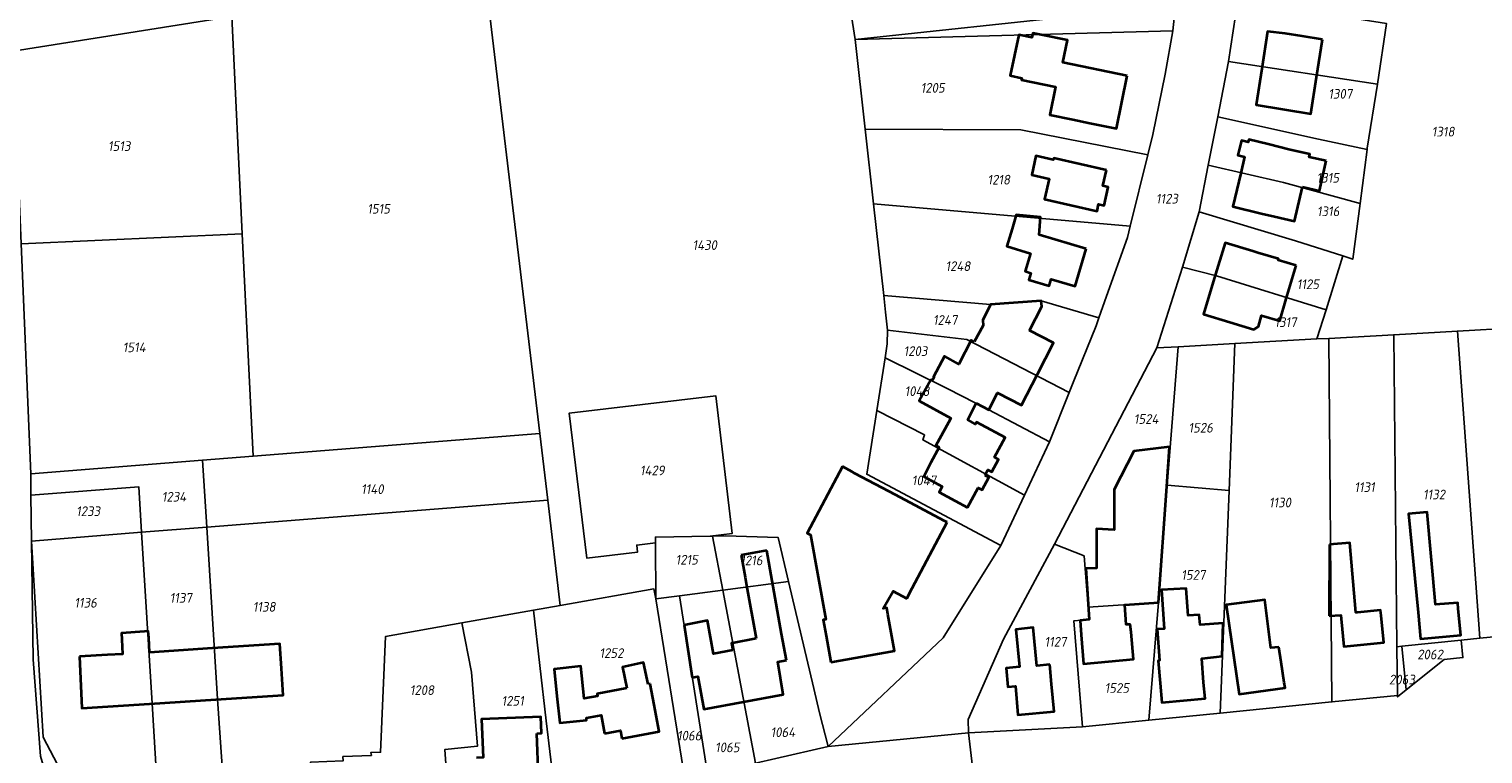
# Model space of a CAD drawing. Extents: x 177930 to 190767, y 381068 to 392034.
# Tile 288 of 318: x 181770 to 182040, y 390487 to 390621. Entities that reach past the tile are written whole.
import ezdxf
from ezdxf.enums import TextEntityAlignment as Align

# ---------------------------------------------------------------- set-up
doc = ezdxf.new("R2010")
doc.units = 0
for name, color, linetype, lineweight in [('B-XX-KG-GRENS_PERCEEL-GV', 150, 'Continuous', 25), ('B-XX-KG-GRENS_PERCEEL-S', 150, 'Continuous', 25), ('B-XX-OG-BEBOUWING-G', 7, 'Continuous', 35)]:
    doc.layers.add(name, color=color, linetype=linetype, lineweight=lineweight)
doc.styles.add('NLCS-ISO', font='NLCS-ISO.ttf', dxfattribs={"height": 1.8})

# ---------------------------------------------------------------- blocks, each defined once
blk = doc.blocks.new('SKG-PERCEELNUMMER-SO')
at = {"layer": 'DefPoints'}
blk.add_point((0, 0), dxfattribs=at)
at = {"style": 'NLCS-ISO', "oblique": 10, "flags": 1}
blk.add_attdef('GEMEENTECODE', text='', height=1.8, dxfattribs=at).set_placement((-0.5, 2.55), align=Align.MIDDLE_RIGHT)
blk.add_attdef('SECTIE', text='', height=1.8, dxfattribs=at).set_placement((0.5, 2.5), align=Align.MIDDLE_LEFT)
at = {"style": 'NLCS-ISO', "oblique": 10}
blk.add_attdef('PERCEELNUMMER', text='', height=1.8, dxfattribs=at).set_placement((0, 0), align=Align.MIDDLE_CENTER)

msp = doc.modelspace()

# ---------------------------------------------------------------- linework, layer by layer
at = {"layer": 'B-XX-KG-GRENS_PERCEEL-GV'}
for points in [[(181854.823, 390630.901), (181919.947, 390641.681), (181983.611, 390652.22), (181983.45, 390653.534), (181966.158, 390651.853), (181852.476, 390650.612), (181766.042, 390649.669), (181765.947, 390649.667), (181767.291, 390616.986), (181807.828, 390623.43)], [(181923.424, 390619.152), (181966.306, 390623.744), (181982.925, 390625.523), (181984.09, 390642.633), (181983.611, 390652.22), (181919.947, 390641.681)], [(182039.457, 390641.548), (181994.757, 390628.587), (181994.416, 390626.513), (182021.994, 390622.129), (182020.34, 390610.862), (182018.413, 390599.019), (182018.384, 390598.79), (182017.105, 390588.779), (182015.748, 390578.412), (182013.871, 390579.05), (182010.787, 390569.048), (182009.06, 390563.647), (182011.309, 390563.735), (182023.325, 390564.428), (182035.142, 390565.095), (182045.833, 390565.705), (182052.704, 390566.045)], [(181809.766, 390583.14), (181811.749, 390541.914), (181864.937, 390546.099), (181854.823, 390630.901), (181807.828, 390623.43)], [(182020.34, 390610.862), (182021.994, 390622.129), (181994.416, 390626.513), (181992.662, 390615.096)], [(181767.291, 390616.986), (181768.759, 390581.288), (181809.766, 390583.14), (181807.828, 390623.43)], [(181966.306, 390623.744), (181923.424, 390619.152), (181982.344, 390620.778), (181982.627, 390623.091)], [(181925.285, 390602.56), (181954.139, 390602.439), (181977.714, 390597.761), (181978.648, 390601.537), (181980.927, 390612.733), (181982.344, 390620.778), (181923.424, 390619.152)], [(182020.34, 390610.862), (181992.662, 390615.096), (181990.704, 390604.826), (182009.382, 390600.697), (182018.384, 390598.79), (182018.413, 390599.019)], [(181988.891, 390595.855), (182002.921, 390592.665), (182017.105, 390588.779), (182018.384, 390598.79), (182009.382, 390600.697), (181990.704, 390604.826)], [(181926.833, 390588.686), (181974.455, 390584.578), (181977.714, 390597.761), (181954.139, 390602.439), (181925.285, 390602.56)], [(181987.277, 390587.209), (182005.123, 390581.822), (182013.871, 390579.05), (182015.748, 390578.412), (182017.105, 390588.779), (182002.921, 390592.665), (181988.891, 390595.855)], [(181948.57, 390570), (181957.96, 390570.69), (181968.657, 390567.57), (181970.075, 390571.574), (181973.927, 390582.441), (181974.455, 390584.578), (181926.833, 390588.686), (181928.729, 390571.693)], [(181984.169, 390576.957), (181990.473, 390575.346), (182010.787, 390569.048), (182013.871, 390579.05), (182005.123, 390581.822), (181987.277, 390587.209)], [(181768.759, 390581.288), (181770.512, 390538.66), (181802.382, 390541.177), (181811.749, 390541.914), (181809.766, 390583.14)], [(181979.398, 390561.983), (181983.354, 390562.201), (181993.871, 390562.786), (182009.06, 390563.647), (182010.787, 390569.048), (181990.473, 390575.346), (181984.169, 390576.957)], [(181948.57, 390570), (181928.729, 390571.693), (181929.078, 390568.615), (181929.444, 390565.279), (181944.124, 390563.552), (181963.111, 390553.708), (181963.865, 390555.6), (181968.121, 390566.058), (181968.657, 390567.57), (181957.96, 390570.69)], [(182045.833, 390565.705), (182035.142, 390565.095), (182039.293, 390508.184), (182050.283, 390509.245), (182049.239, 390520.472), (182048.817, 390525.835)], [(181929, 390560.157), (181940.658, 390554.397), (181948.24, 390550.49), (181959.461, 390544.542), (181963.111, 390553.708), (181944.124, 390563.552), (181929.444, 390565.279), (181929.406, 390562.735)], [(182009.06, 390563.647), (181993.871, 390562.786), (181992.806, 390535.548), (181991.116, 390494.292), (182011.862, 390496.349), (182011.309, 390563.735)], [(182011.309, 390563.735), (182011.862, 390496.349), (182024.032, 390497.555), (182023.927, 390506.585), (182023.325, 390564.428)], [(182024.832, 390506.679), (182035.865, 390507.827), (182039.293, 390508.184), (182035.142, 390565.095), (182023.325, 390564.428), (182023.927, 390506.585)], [(181979.398, 390561.983), (181960.437, 390525.578), (181965.893, 390523.437), (181966.636, 390513.936), (181979.696, 390514.805), (181981.287, 390536.514), (181983.354, 390562.201)], [(181983.354, 390562.201), (181981.287, 390536.514), (181992.806, 390535.548), (181993.871, 390562.786)], [(181927.464, 390550.396), (181936.316, 390545.863), (181936.001, 390544.934), (181954.852, 390534.704), (181959.461, 390544.542), (181948.24, 390550.49), (181940.658, 390554.397), (181929, 390560.157)], [(181900.604, 390527.562), (181897.579, 390553.125), (181870.421, 390549.91), (181873.656, 390523.009), (181883.097, 390524.121), (181882.937, 390525.421), (181886.391, 390525.84), (181886.381, 390526.899), (181896.566, 390527.073)], [(181950.468, 390525.346), (181954.852, 390534.704), (181936.001, 390544.934), (181936.316, 390545.863), (181927.464, 390550.396), (181925.602, 390538.567)], [(181802.382, 390541.177), (181803.166, 390528.768), (181866.408, 390533.772), (181864.937, 390546.099), (181811.749, 390541.914)], [(181770.512, 390538.66), (181770.567, 390534.668), (181790.567, 390536.235), (181791.087, 390527.839), (181803.166, 390528.768), (181802.382, 390541.177)], [(181770.567, 390534.668), (181770.683, 390526.17), (181791.087, 390527.839), (181790.567, 390536.235)], [(181977.91, 390492.983), (181991.116, 390494.292), (181992.806, 390535.548), (181981.287, 390536.514), (181979.696, 390514.805)], [(181868.738, 390514.241), (181866.408, 390533.772), (181803.166, 390528.768), (181805.184, 390496.845), (181806.874, 390471.991), (181819.826, 390472.531), (181823.334, 390472.587), (181822.86, 390473.5), (181822.431, 390485.209), (181828.451, 390485.424), (181828.422, 390486.236), (181833.71, 390486.426), (181833.578, 390486.98), (181835.409, 390487.012), (181836.33, 390508.508), (181850.497, 390511.014), (181863.767, 390513.362)], [(181770.683, 390526.17), (181772.854, 390489.831), (181777.415, 390481.14), (181782.663, 390475.276), (181794.405, 390473.518), (181793.053, 390496.058), (181791.087, 390527.839)], [(181794.405, 390473.518), (181805.098, 390471.917), (181806.874, 390471.991), (181805.184, 390496.845), (181803.166, 390528.768), (181791.087, 390527.839), (181793.053, 390496.058)], [(181777.83, 390467.489), (181823.334, 390472.587), (181819.826, 390472.531), (181806.874, 390471.991), (181805.098, 390471.917), (181794.405, 390473.518), (181782.663, 390475.276), (181777.415, 390481.14), (181772.854, 390489.831), (181770.683, 390526.17), (181770.961, 390504.248), (181772.336, 390486.288)], [(181896.988, 390527.08), (181896.566, 390527.073), (181886.381, 390526.899), (181886.391, 390525.84), (181886.492, 390515.449), (181890.872, 390516.027), (181898.875, 390517.083)], [(181896.988, 390527.08), (181898.875, 390517.083), (181911.066, 390518.692), (181909.132, 390526.842), (181899.371, 390527.121)], [(181965.58, 390491.761), (181963.992, 390511.371), (181966.814, 390511.661), (181966.636, 390513.936), (181965.893, 390523.437), (181960.437, 390525.578), (181950.982, 390507.963), (181944.422, 390493.098), (181944.44, 390490.637)], [(181863.767, 390513.362), (181866.116, 390492.861), (181868.066, 390476.827), (181883.807, 390480.26), (181891.871, 390482.069), (181886.492, 390515.449), (181886.103, 390517.313), (181868.738, 390514.241)], [(181896.028, 390483.002), (181904.927, 390484.998), (181898.875, 390517.083), (181890.872, 390516.027)], [(181898.875, 390517.083), (181904.927, 390484.998), (181908.698, 390485.844), (181918.409, 390488.097), (181916.843, 390494.348), (181915.781, 390498.823), (181911.066, 390518.692)], [(181886.492, 390515.449), (181891.871, 390482.069), (181896.028, 390483.002), (181890.872, 390516.027)], [(181977.91, 390492.983), (181979.696, 390514.805), (181966.636, 390513.936), (181966.814, 390511.661), (181963.992, 390511.371), (181965.58, 390491.761)], [(181863.767, 390513.362), (181850.497, 390511.014), (181852.247, 390501.854), (181853.37, 390488.127), (181847.341, 390487.55), (181848.322, 390473.462), (181851.05, 390473.557), (181854.423, 390473.851), (181868.066, 390476.827), (181866.116, 390492.861)], [(181848.322, 390473.462), (181847.341, 390487.55), (181853.37, 390488.127), (181852.247, 390501.854), (181850.497, 390511.014), (181836.33, 390508.508), (181835.409, 390487.012), (181833.578, 390486.98), (181833.71, 390486.426), (181828.422, 390486.236), (181828.451, 390485.424), (181822.431, 390485.209), (181822.86, 390473.5), (181823.334, 390472.587)], [(182024.037, 390497.283), (182025.649, 390498.572), (182024.832, 390506.679), (182023.927, 390506.585), (182024.032, 390497.555)], [(182035.865, 390507.827), (182024.832, 390506.679), (182025.649, 390498.572), (182032.684, 390504.198), (182036.168, 390504.562)], [(181891.871, 390482.069), (181883.807, 390480.26), (181868.066, 390476.827), (181854.423, 390473.851), (181851.05, 390473.557), (181845.295, 390457.394), (181845.05, 390456.706), (181846.496, 390457.176), (181865.946, 390463.499), (181875.437, 390466.539), (181900.896, 390470.334), (181904.851, 390470.924), (181918.569, 390473.273), (181918.772, 390473.312), (181932.361, 390475.895), (181945.846, 390479.09), (181944.44, 390490.637), (181918.409, 390488.097), (181908.698, 390485.844), (181904.927, 390484.998), (181896.028, 390483.002)]]:
    msp.add_lwpolyline(points, close=True, dxfattribs=at)
for points in [[(181854.823, 390630.901), (181864.937, 390546.099), (181866.408, 390533.772), (181868.738, 390514.241), (181886.103, 390517.313), (181886.492, 390515.449), (181886.391, 390525.84), (181882.937, 390525.421), (181883.097, 390524.121), (181873.656, 390523.009), (181870.421, 390549.91), (181897.579, 390553.125), (181900.604, 390527.562), (181896.566, 390527.073), (181896.988, 390527.08), (181899.371, 390527.121), (181909.132, 390526.842), (181911.066, 390518.692), (181915.781, 390498.823), (181916.843, 390494.348), (181918.409, 390488.097), (181939.767, 390508.213), (181950.468, 390525.346), (181925.602, 390538.567), (181927.464, 390550.396), (181929, 390560.157), (181929.406, 390562.735), (181929.444, 390565.279), (181929.078, 390568.615), (181928.729, 390571.693), (181926.833, 390588.686), (181925.285, 390602.56), (181923.424, 390619.152), (181919.947, 390641.681)], [(181982.627, 390623.091), (181982.344, 390620.778), (181980.927, 390612.733), (181978.648, 390601.537), (181977.714, 390597.761), (181974.455, 390584.578), (181973.927, 390582.441), (181970.075, 390571.574), (181968.657, 390567.57), (181968.121, 390566.058), (181963.865, 390555.6), (181963.111, 390553.708), (181959.461, 390544.542), (181954.852, 390534.704), (181950.468, 390525.346), (181939.767, 390508.213), (181918.409, 390488.097), (181944.44, 390490.637), (181944.422, 390493.098), (181950.982, 390507.963), (181960.437, 390525.578), (181979.398, 390561.983), (181984.169, 390576.957), (181987.277, 390587.209), (181988.891, 390595.855), (181990.704, 390604.826), (181992.662, 390615.096), (181994.416, 390626.513)], [(181751.458, 390456.46), (181777.83, 390467.489), (181772.336, 390486.288), (181770.961, 390504.248), (181770.683, 390526.17), (181770.567, 390534.668), (181770.512, 390538.66), (181768.759, 390581.288)], [(182050.283, 390509.245), (182039.293, 390508.184), (182035.865, 390507.827), (182036.168, 390504.562), (182032.684, 390504.198), (182025.649, 390498.572), (182024.037, 390497.283), (182024.032, 390497.555), (182011.862, 390496.349), (181991.116, 390494.292), (181977.91, 390492.983), (181965.58, 390491.761), (181944.44, 390490.637), (181945.846, 390479.09)]]:
    msp.add_lwpolyline(points, dxfattribs=at)
at = {"layer": 'B-XX-OG-BEBOUWING-G'}
for points in [[(181973.916, 390612.415), (181961.979, 390614.886), (181962.835, 390619.021), (181957.938, 390620.035), (181956.368, 390620.357), (181956.194, 390619.521), (181953.777, 390620.024), (181952.203, 390612.461), (181954.385, 390612.007), (181954.319, 390611.692), (181960.617, 390610.372), (181959.54, 390605.214), (181963.785, 390604.328), (181966.998, 390603.664), (181971.894, 390602.65)], [(181970.044, 390594.95), (181965.17, 390596.069), (181960.267, 390597.175), (181960.192, 390596.843), (181956.975, 390597.569), (181956.188, 390594.079), (181959.405, 390593.354), (181958.552, 390589.571), (181963.426, 390588.472), (181968.299, 390587.353), (181968.59, 390588.62), (181969.604, 390588.387), (181970.391, 390591.807), (181969.375, 390592.041)], [(181966.296, 390580.318), (181957.549, 390582.924), (181957.843, 390586.234), (181953.332, 390586.635), (181952.574, 390584.079), (181951.599, 390580.844), (181955.991, 390579.512), (181954.998, 390576.182), (181956.052, 390575.867), (181955.68, 390574.621), (181959.416, 390573.504), (181959.788, 390574.75), (181964.234, 390573.421)], [(182035.308, 390513.59), (182035.228, 390514.704), (182031.103, 390514.4), (182029.52, 390531.556), (182026.073, 390531.223), (182027.847, 390512.942), (182028.324, 390508.027), (182035.777, 390508.75)], [(181991.669, 390510.947), (181987.445, 390510.63), (181987.262, 390512.497), (181985.183, 390512.36), (181984.817, 390517.412), (181980.252, 390517.134), (181980.736, 390509.923), (181979.432, 390509.824), (181979.871, 390504.014), (181979.66, 390503.998), (181980.013, 390499.834), (181980.34, 390496.264), (181988.348, 390496.997), (181988.078, 390499.945), (181987.713, 390504.389), (181991.518, 390504.846)], [(182002.012, 390506.524), (182000.563, 390506.36), (181999.418, 390515.289), (181992.28, 390514.356), (181994.695, 390497.791), (182003.22, 390498.964), (182003.001, 390499.98), (182002.433, 390503.74)], [(181959.55, 390503.294), (181957.109, 390503.077), (181956.483, 390510.126), (181953.238, 390509.803), (181953.931, 390502.837), (181951.423, 390502.587), (181951.775, 390499.155), (181953.158, 390499.278), (181953.628, 390493.985), (181960.322, 390494.578), (181959.875, 390499.622)]]:
    msp.add_lwpolyline(points, close=True, dxfattribs=at)
for points in [[(182010.106, 390619.146), (182006.329, 390619.769), (182003.22, 390620.25), (181999.944, 390620.662), (181998.859, 390613.723)], [(182009.006, 390612.182), (182010.106, 390619.146)], [(181998.859, 390613.723), (181997.82, 390607.074), (182007.931, 390605.372), (182009.006, 390612.182)], [(182010.811, 390596.632), (182007.636, 390597.351), (182007.755, 390597.875), (182004.141, 390598.727), (182000.069, 390599.724), (181996.457, 390600.591), (181996.34, 390600.105), (181995.076, 390600.408), (181994.423, 390597.685), (181995.687, 390597.382), (181994.968, 390594.384)], [(182006.386, 390591.834), (182009.561, 390591.115), (182010.811, 390596.632)], [(181994.968, 390594.384), (181993.479, 390588.177), (181998.722, 390586.919), (182001.222, 390586.347), (182004.944, 390585.469), (182006.386, 390591.834)], [(182005.223, 390577.271), (182001.874, 390578.263), (182001.937, 390578.476), (181998.147, 390579.593), (181997.172, 390579.894), (181992.041, 390581.445), (181990.041, 390574.829)], [(182003.387, 390571.074), (182005.223, 390577.271)], [(181990.041, 390574.829), (181988.041, 390568.214), (181992.929, 390566.736), (181997.362, 390565.415), (181998.227, 390565.957), (181998.836, 390568.013), (182002.186, 390567.021), (182003.387, 390571.074)], [(181955.779, 390565.2), (181958.037, 390569.634), (181957.959, 390570.688), (181948.571, 390570), (181947.096, 390567.13), (181947.198, 390566.131), (181945.51, 390563.087)], [(181945.51, 390563.087), (181944.971, 390563.425), (181942.664, 390558.945), (181939.995, 390560.456), (181937.956, 390556.631), (181938.072, 390556.568), (181937.744, 390555.924)], [(181957.247, 390557.141), (181960.201, 390562.916), (181955.779, 390565.2)], [(181937.744, 390555.924), (181937.464, 390556.076), (181935.326, 390552.146), (181941.176, 390548.964), (181940.74, 390548.161), (181938.402, 390543.87), (181939.006, 390543.602)], [(181945.875, 390551.713), (181948.239, 390550.493), (181949.855, 390553.624), (181954.289, 390551.356), (181957.247, 390557.141)], [(181946.858, 390547.738), (181945.969, 390548.218), (181945.779, 390547.864), (181944.33, 390548.64), (181945.875, 390551.713)], [(181947.782, 390538.883), (181948.057, 390539.396), (181948.806, 390538.994), (181950.054, 390541.321), (181949.305, 390541.722), (181951.264, 390545.374), (181946.858, 390547.738)], [(181939.006, 390543.602), (181937.491, 390540.744), (181936.151, 390538.139), (181939.593, 390536.318), (181939.009, 390535.23), (181941.995, 390533.627)], [(181981.742, 390543.628), (181975.126, 390542.846), (181971.462, 390535.76), (181971.456, 390528.268), (181968.228, 390528.422), (181968.202, 390521.181), (181966.223, 390521.104), (181966.814, 390511.661), (181965.165, 390511.44), (181965.356, 390508.765), (181965.824, 390503.444), (181975.057, 390504.258), (181974.612, 390509.315), (181974.462, 390510.703), (181973.729, 390510.679), (181973.456, 390514.343), (181979.696, 390514.805), (181981.268, 390536.318)], [(181981.268, 390536.318), (181981.742, 390543.628)], [(181921.075, 390540.002), (181914.544, 390527.619), (181915.145, 390527.302), (181917.997, 390511.66), (181917.505, 390511.57), (181918.043, 390508.619)], [(181922.9, 390538.98), (181921.075, 390540.002)], [(181923.407, 390538.696), (181922.9, 390538.98)], [(181930.92, 390534.72), (181923.407, 390538.696)], [(181947.504, 390538.365), (181947.782, 390538.883)], [(181944.298, 390532.391), (181946.26, 390536.048), (181947.009, 390535.646), (181948.253, 390537.963), (181947.504, 390538.365)], [(181939.955, 390529.938), (181930.92, 390534.72)], [(181941.995, 390533.627), (181944.298, 390532.391)], [(181934.03, 390517.46), (181940.48, 390529.66)], [(181940.48, 390529.66), (181939.955, 390529.938)], [(182011.435, 390525.52), (182011.386, 390512.306)], [(182020.99, 390512.36), (182020.896, 390513.361), (182016.594, 390512.958), (182016.329, 390512.936), (182015.188, 390525.866), (182011.435, 390525.52)], [(181907.046, 390524.419), (181902.298, 390523.586)], [(181902.298, 390523.586), (181903.013, 390519.508), (181903.289, 390517.933)], [(181909.758, 390508.958), (181908.028, 390518.823), (181907.046, 390524.419)], [(181903.289, 390517.933), (181905.104, 390508.087)], [(181933.02, 390515.55), (181934.03, 390517.46)], [(181929.497, 390512.629), (181929.29, 390513.77), (181928.624, 390513.69), (181930.5, 390516.88), (181933.02, 390515.55)], [(181918.94, 390503.7), (181930.73, 390505.85), (181929.497, 390512.629)], [(182011.386, 390512.306), (182013.525, 390512.45), (182013.59, 390511.76), (182014.086, 390506.648), (182021.476, 390507.364), (182020.99, 390512.36)], [(181791.65, 390509.409), (181787.329, 390509.128), (181787.394, 390507.949)], [(181792.398, 390508.271), (181792.3, 390509.451), (181791.65, 390509.409)], [(181900.736, 390505.946), (181897.188, 390505.281), (181896.036, 390511.423), (181891.717, 390510.614)], [(181891.717, 390510.614), (181893.234, 390500.896)], [(181910.692, 390504.072), (181909.758, 390508.958)], [(181787.394, 390507.949), (181787.568, 390505.239), (181784.781, 390505.07)], [(181804.222, 390506.298), (181792.573, 390505.549), (181792.398, 390508.271)], [(181817.032, 390502.524), (181816.716, 390507.102), (181804.222, 390506.298)], [(181900.71, 390507.264), (181900.497, 390507.224), (181900.736, 390505.946)], [(181905.104, 390508.087), (181900.71, 390507.264)], [(181918.043, 390508.619), (181918.94, 390503.7)], [(181784.781, 390505.07), (181779.566, 390504.754)], [(181779.566, 390504.754), (181780.005, 390495.212), (181792.539, 390496.025)], [(181885.045, 390499.64), (181884.205, 390503.639), (181880.274, 390502.813), (181881.096, 390498.896)], [(181902.746, 390496.384), (181910.088, 390497.758), (181909.071, 390503.762), (181910.692, 390504.072)], [(181804.837, 390496.822), (181817.324, 390497.632), (181817.032, 390502.524)], [(181881.096, 390498.896), (181875.586, 390497.859), (181875.667, 390497.427), (181873.205, 390496.961), (181872.557, 390502.956), (181867.586, 390502.418), (181868.11, 390497.425)], [(181893.234, 390500.896), (181894.256, 390501.086), (181895.368, 390495.003), (181902.746, 390496.384)], [(181885.423, 390499.711), (181885.045, 390499.64)], [(181886.161, 390495.789), (181885.423, 390499.711)], [(181792.539, 390496.025), (181804.837, 390496.822)], [(181868.11, 390497.425), (181868.654, 390492.455), (181873.623, 390492.999), (181873.59, 390493.404), (181876.316, 390493.921), (181876.963, 390490.497)], [(181880.189, 390489.578), (181887.086, 390490.876), (181886.161, 390495.789)], [(181864.381, 390490.533), (181865.27, 390490.568), (181865.151, 390493.585), (181854.13, 390493.151), (181854.41, 390486.056), (181853.181, 390486.008)], [(181853.344, 390481.891), (181864.704, 390482.339), (181864.381, 390490.533)], [(181876.963, 390490.497), (181879.912, 390491.052), (181880.189, 390489.578)]]:
    msp.add_lwpolyline(points, dxfattribs=at)

# ---------------------------------------------------------------- block references
at = {"layer": 'B-XX-KG-GRENS_PERCEEL-S'}
for p, values in [((181937.816, 390610.193), {'PERCEELNUMMER': '1205'}), ((182013.427, 390609.084), {'PERCEELNUMMER': '1307'}), ((182032.499, 390602.069), {'PERCEELNUMMER': '1318'}), ((181786.932, 390599.397), {'PERCEELNUMMER': '1513'}), ((181950.077, 390593.167), {'PERCEELNUMMER': '1218'}), ((182011.115, 390593.516), {'PERCEELNUMMER': '1315'}), ((181981.268, 390589.642), {'PERCEELNUMMER': '1123'}), ((181835.047, 390587.777), {'PERCEELNUMMER': '1515'}), ((182011.174, 390587.304), {'PERCEELNUMMER': '1316'}), ((181895.541, 390581.047), {'PERCEELNUMMER': '1430'}), ((181942.498, 390577.135), {'PERCEELNUMMER': '1248'}), ((182007.419, 390573.785), {'PERCEELNUMMER': '1125'}), ((181940.135, 390567.156), {'PERCEELNUMMER': '1247'}), ((182003.274, 390566.753), {'PERCEELNUMMER': '1317'}), ((181789.714, 390562.083), {'PERCEELNUMMER': '1514'}), ((181934.628, 390561.394), {'PERCEELNUMMER': '1203'}), ((181934.92, 390553.961), {'PERCEELNUMMER': '1048'}), ((181977.418, 390548.803), {'PERCEELNUMMER': '1524'}), ((181987.527, 390547.183), {'PERCEELNUMMER': '1526'}), ((181885.807, 390539.274), {'PERCEELNUMMER': '1429'}), ((181833.889, 390535.8), {'PERCEELNUMMER': '1140'}), ((181936.214, 390537.423), {'PERCEELNUMMER': '1047'}), ((182017.919, 390536.166), {'PERCEELNUMMER': '1131'}), ((181797.095, 390534.39), {'PERCEELNUMMER': '1234'}), ((182002.237, 390533.315), {'PERCEELNUMMER': '1130'}), ((182030.814, 390534.806), {'PERCEELNUMMER': '1132'}), ((181781.164, 390531.707), {'PERCEELNUMMER': '1233'}), ((181892.202, 390522.719), {'PERCEELNUMMER': '1215'}), ((181904.192, 390522.593), {'PERCEELNUMMER': '1216'}), ((181986.166, 390519.901), {'PERCEELNUMMER': '1527'}), ((181780.696, 390514.741), {'PERCEELNUMMER': '1136'}), ((181798.361, 390515.64), {'PERCEELNUMMER': '1137'}), ((181813.82, 390513.983), {'PERCEELNUMMER': '1138'}), ((181878.23, 390505.41), {'PERCEELNUMMER': '1252'}), ((181960.6, 390507.5), {'PERCEELNUMMER': '1127'}), ((182030.085, 390505.151), {'PERCEELNUMMER': '2062'}), ((182024.864, 390500.502), {'PERCEELNUMMER': '2063'}), ((181843.085, 390498.543), {'PERCEELNUMMER': '1208'}), ((181971.984, 390498.944), {'PERCEELNUMMER': '1525'}), ((181859.914, 390496.555), {'PERCEELNUMMER': '1251'}), ((181892.662, 390490.104), {'PERCEELNUMMER': '1066'}), ((181910.034, 390490.736), {'PERCEELNUMMER': '1064'}), ((181899.729, 390487.932), {'PERCEELNUMMER': '1065'})]:
    msp.add_blockref('SKG-PERCEELNUMMER-SO', p, dxfattribs=at).add_auto_attribs(values)

doc.saveas('drawing.dxf')
